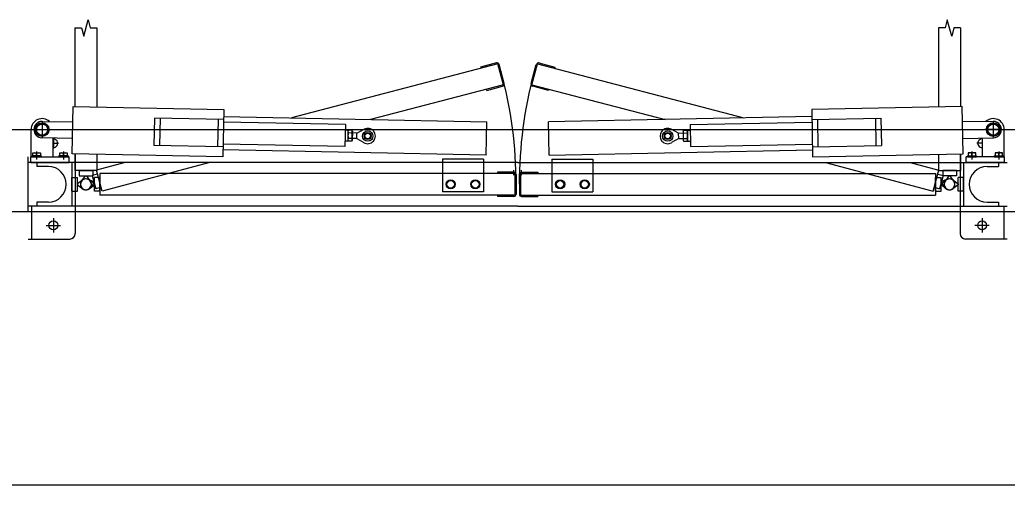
# Model space of a CAD drawing. Extents: x -264205 to -263659, y -1242401 to -1242060.
# Drawn here: x -263855.152 to -263853.348, y -1242087.957 to -1242087.107 of the extents above; entities that cross this region are included whole.
import ezdxf

# ---------------------------------------------------------------- set-up
doc = ezdxf.new("R2010")
doc.units = 0
for name, color, linetype in [('OBRUBNIKY_KOMUNIKACIE_PROJEKT', 7, 'Continuous'), ('OSI_STAVBY_KFA', 7, 'Continuous'), ('SITUACIA_DSP_2D', 7, 'Continuous')]:
    doc.layers.add(name, color=color, linetype=linetype)

msp = doc.modelspace()

# ---------------------------------------------------------------- linework, layer by layer
at = {"layer": 'OBRUBNIKY_KOMUNIKACIE_PROJEKT'}
msp.add_line((-263894.9678, -1242087.3072), (-263808.9678, -1242087.3072), dxfattribs=at)
at = {"layer": 'OSI_STAVBY_KFA'}
msp.add_line((-263792.6528, -1242087.9572), (-263911.5228, -1242087.9572), dxfattribs=at)
at = {"layer": 'SITUACIA_DSP_2D'}
for p, q in [((-263855.0515, -1242087.1216), (-263855.0515, -1242087.265)), ((-263855.0515, -1242087.1216), (-263855.0395, -1242087.1216)), ((-263855.0395, -1242087.1216), (-263855.0355, -1242087.1366)), ((-263855.0355, -1242087.1366), (-263855.0275, -1242087.1066)), ((-263855.0275, -1242087.1066), (-263855.0235, -1242087.1216)), ((-263855.0235, -1242087.1216), (-263855.0115, -1242087.1216)), ((-263855.0115, -1242087.1216), (-263855.0115, -1242087.2657)), ((-263853.4735, -1242087.1216), (-263853.4735, -1242087.2657)), ((-263853.4615, -1242087.1216), (-263853.4735, -1242087.1216)), ((-263853.4575, -1242087.1066), (-263853.4615, -1242087.1216)), ((-263853.4495, -1242087.1366), (-263853.4575, -1242087.1066)), ((-263853.4455, -1242087.1216), (-263853.4495, -1242087.1366)), ((-263853.4335, -1242087.1216), (-263853.4455, -1242087.1216)), ((-263853.4335, -1242087.1216), (-263853.4335, -1242087.265)), ((-263854.279, -1242087.187), (-263854.6556, -1242087.2858)), ((-263854.2814, -1242087.1856), (-263854.3104, -1242087.1933)), ((-263854.3104, -1242087.1933), (-263854.3099, -1242087.1953)), ((-263854.2686, -1242087.2256), (-263854.279, -1242087.187)), ((-263854.2672, -1242087.2232), (-263854.2765, -1242087.1884)), ((-263854.2178, -1242087.2232), (-263854.2085, -1242087.1884)), ((-263854.2164, -1242087.2256), (-263854.2061, -1242087.187)), ((-263854.2061, -1242087.187), (-263853.8294, -1242087.2858)), ((-263854.2036, -1242087.1856), (-263854.1746, -1242087.1933)), ((-263854.1746, -1242087.1933), (-263854.1751, -1242087.1953)), ((-263854.2686, -1242087.2256), (-263854.5117, -1242087.2887)), ((-263854.299, -1242087.2358), (-263854.27, -1242087.2281)), ((-263854.2164, -1242087.2256), (-263853.9733, -1242087.2887)), ((-263854.186, -1242087.2358), (-263854.215, -1242087.2281)), ((-263854.2995, -1242087.2339), (-263854.299, -1242087.2358)), ((-263854.1855, -1242087.2339), (-263854.186, -1242087.2358)), ((-263855.0564, -1242087.3519), (-263855.0547, -1242087.2649)), ((-263855.0547, -1242087.2649), (-263854.7797, -1242087.2704)), ((-263853.4304, -1242087.2649), (-263853.7053, -1242087.2704)), ((-263853.4286, -1242087.3519), (-263853.4304, -1242087.2649)), ((-263854.9061, -1242087.2864), (-263854.9071, -1242087.3363)), ((-263854.7801, -1242087.2889), (-263854.9061, -1242087.2864)), ((-263854.7797, -1242087.2704), (-263854.7814, -1242087.3573)), ((-263854.78, -1242087.2834), (-263854.2991, -1242087.2929)), ((-263853.7051, -1242087.2834), (-263854.186, -1242087.2929)), ((-263853.7053, -1242087.2704), (-263853.7036, -1242087.3573)), ((-263853.7049, -1242087.2889), (-263853.5789, -1242087.2864)), ((-263853.5789, -1242087.2864), (-263853.5779, -1242087.3363)), ((-263855.1115, -1242087.2955), (-263855.1217, -1242087.3014)), ((-263855.1217, -1242087.3014), (-263855.1217, -1242087.3132)), ((-263855.1115, -1242087.2917), (-263855.1115, -1242087.3229)), ((-263855.1013, -1242087.3014), (-263855.1115, -1242087.2955)), ((-263855.1112, -1242087.2923), (-263855.0552, -1242087.2934)), ((-263855.1013, -1242087.3132), (-263855.1013, -1242087.3014)), ((-263854.8961, -1242087.2865), (-263854.8971, -1242087.3365)), ((-263854.7901, -1242087.2887), (-263854.7911, -1242087.3386)), ((-263854.5574, -1242087.2983), (-263854.7802, -1242087.2939)), ((-263854.5574, -1242087.2983), (-263854.5582, -1242087.3383)), ((-263854.3003, -1242087.3539), (-263854.2991, -1242087.2929)), ((-263854.1848, -1242087.3539), (-263854.186, -1242087.2929)), ((-263853.9276, -1242087.2983), (-263853.7048, -1242087.2939)), ((-263853.9276, -1242087.2983), (-263853.9268, -1242087.3383)), ((-263853.6949, -1242087.2887), (-263853.6939, -1242087.3386)), ((-263853.5889, -1242087.2865), (-263853.5879, -1242087.3365)), ((-263853.3738, -1242087.2923), (-263853.4298, -1242087.2934)), ((-263853.3837, -1242087.3014), (-263853.3735, -1242087.2955)), ((-263853.3837, -1242087.3132), (-263853.3837, -1242087.3014)), ((-263853.3735, -1242087.2917), (-263853.3735, -1242087.3229)), ((-263853.3735, -1242087.2955), (-263853.3633, -1242087.3014)), ((-263853.3633, -1242087.3014), (-263853.3633, -1242087.3132)), ((-263894.9678, -1242087.3072), (-263808.9678, -1242087.3072)), ((-263855.1315, -1242087.3573), (-263855.1315, -1242087.3073)), ((-263855.1271, -1242087.3073), (-263855.0959, -1242087.3073)), ((-263855.1217, -1242087.3132), (-263855.1115, -1242087.319)), ((-263855.0558, -1242087.3234), (-263855.1118, -1242087.3223)), ((-263855.1115, -1242087.319), (-263855.1013, -1242087.3132)), ((-263854.5526, -1242087.3084), (-263854.5576, -1242087.3083)), ((-263854.5526, -1242087.3084), (-263854.553, -1242087.3284)), ((-263854.5526, -1242087.3099), (-263854.553, -1242087.3269)), ((-263854.5526, -1242087.3099), (-263854.5518, -1242087.3086)), ((-263854.5455, -1242087.3136), (-263854.5519, -1242087.3135)), ((-263854.5454, -1242087.3087), (-263854.5518, -1242087.3086)), ((-263854.5446, -1242087.3101), (-263854.5454, -1242087.3087)), ((-263854.5446, -1242087.3101), (-263854.545, -1242087.327)), ((-263854.5365, -1242087.3137), (-263854.5447, -1242087.3135)), ((-263854.5367, -1242087.3237), (-263854.5365, -1242087.3137)), ((-263854.5365, -1242087.3137), (-263854.5231, -1242087.3067)), ((-263853.9485, -1242087.3137), (-263853.9619, -1242087.3067)), ((-263853.9485, -1242087.3137), (-263853.9403, -1242087.3135)), ((-263853.9483, -1242087.3237), (-263853.9485, -1242087.3137)), ((-263853.9404, -1242087.3101), (-263853.9397, -1242087.3087)), ((-263853.9404, -1242087.3101), (-263853.9401, -1242087.327)), ((-263853.9397, -1242087.3087), (-263853.9332, -1242087.3086)), ((-263853.9396, -1242087.3136), (-263853.9331, -1242087.3135)), ((-263853.9324, -1242087.3099), (-263853.9332, -1242087.3086)), ((-263853.9324, -1242087.3084), (-263853.9274, -1242087.3083)), ((-263853.9324, -1242087.3084), (-263853.932, -1242087.3284)), ((-263853.9324, -1242087.3099), (-263853.9321, -1242087.3269)), ((-263853.4292, -1242087.3234), (-263853.3732, -1242087.3223)), ((-263853.3579, -1242087.3073), (-263853.3891, -1242087.3073)), ((-263853.3735, -1242087.319), (-263853.3837, -1242087.3132)), ((-263853.3633, -1242087.3132), (-263853.3735, -1242087.319)), ((-263853.3535, -1242087.3573), (-263853.3535, -1242087.3073)), ((-263855.0915, -1242087.3573), (-263855.0915, -1242087.3227)), ((-263855.0915, -1242087.3323), (-263855.0814, -1242087.3323)), ((-263855.091, -1242087.3227), (-263855.091, -1242087.3419)), ((-263854.7811, -1242087.3388), (-263854.9071, -1242087.3363)), ((-263854.5582, -1242087.3383), (-263854.781, -1242087.3338)), ((-263854.553, -1242087.3284), (-263854.558, -1242087.3283)), ((-263854.553, -1242087.3269), (-263854.5522, -1242087.3282)), ((-263854.5457, -1242087.3283), (-263854.5522, -1242087.3282)), ((-263854.5456, -1242087.3234), (-263854.5521, -1242087.3233)), ((-263854.545, -1242087.327), (-263854.5457, -1242087.3283)), ((-263854.5367, -1242087.3237), (-263854.5449, -1242087.3235)), ((-263854.5367, -1242087.3237), (-263854.5236, -1242087.3312)), ((-263853.9483, -1242087.3237), (-263853.9614, -1242087.3312)), ((-263853.9483, -1242087.3237), (-263853.9401, -1242087.3235)), ((-263853.9401, -1242087.327), (-263853.9393, -1242087.3283)), ((-263853.9394, -1242087.3234), (-263853.9329, -1242087.3233)), ((-263853.9393, -1242087.3283), (-263853.9328, -1242087.3282)), ((-263853.9321, -1242087.3269), (-263853.9328, -1242087.3282)), ((-263853.932, -1242087.3284), (-263853.927, -1242087.3283)), ((-263853.9268, -1242087.3383), (-263853.704, -1242087.3338)), ((-263853.7039, -1242087.3388), (-263853.5779, -1242087.3363)), ((-263853.3935, -1242087.3323), (-263853.4036, -1242087.3323)), ((-263853.394, -1242087.3227), (-263853.394, -1242087.3419)), ((-263853.3935, -1242087.3573), (-263853.3935, -1242087.3227)), ((-263855.137, -1242087.4573), (-263855.137, -1242087.3573)), ((-263855.132, -1242087.3673), (-263855.132, -1242087.3573)), ((-263855.132, -1242087.3573), (-263855.062, -1242087.3573)), ((-263855.1131, -1242087.3555), (-263855.1299, -1242087.3555)), ((-263855.1299, -1242087.3555), (-263855.1299, -1242087.3573)), ((-263855.1131, -1242087.3573), (-263855.1299, -1242087.3573)), ((-263855.1283, -1242087.35), (-263855.1147, -1242087.35)), ((-263855.1283, -1242087.3555), (-263855.1283, -1242087.35)), ((-263855.1147, -1242087.3555), (-263855.1283, -1242087.3555)), ((-263855.1215, -1242087.3474), (-263855.1215, -1242087.3618)), ((-263855.1215, -1242087.3555), (-263855.1215, -1242087.3509)), ((-263855.1147, -1242087.35), (-263855.1147, -1242087.3555)), ((-263855.1131, -1242087.3555), (-263855.1131, -1242087.3573)), ((-263855.0641, -1242087.3555), (-263855.0809, -1242087.3555)), ((-263855.0809, -1242087.3555), (-263855.0809, -1242087.3573)), ((-263855.0641, -1242087.3573), (-263855.0809, -1242087.3573)), ((-263855.0793, -1242087.35), (-263855.0657, -1242087.35)), ((-263855.0793, -1242087.3555), (-263855.0793, -1242087.35)), ((-263855.0657, -1242087.3555), (-263855.0793, -1242087.3555)), ((-263855.0725, -1242087.3474), (-263855.0725, -1242087.3618)), ((-263855.0725, -1242087.3555), (-263855.0725, -1242087.3509)), ((-263855.0657, -1242087.35), (-263855.0657, -1242087.3555)), ((-263855.0641, -1242087.3555), (-263855.0641, -1242087.3573)), ((-263855.062, -1242087.3673), (-263855.062, -1242087.3573)), ((-263854.7814, -1242087.3573), (-263855.0564, -1242087.3519)), ((-263855.0515, -1242087.352), (-263855.0515, -1242087.3818)), ((-263855.051, -1242087.352), (-263855.051, -1242087.3673)), ((-263855.0115, -1242087.3528), (-263855.0115, -1242087.3818)), ((-263854.3003, -1242087.3539), (-263854.7812, -1242087.3443)), ((-263854.1848, -1242087.3539), (-263853.7038, -1242087.3443)), ((-263853.7036, -1242087.3573), (-263853.4286, -1242087.3519)), ((-263853.4735, -1242087.3528), (-263853.4735, -1242087.3818)), ((-263853.434, -1242087.352), (-263853.434, -1242087.3673)), ((-263853.4335, -1242087.352), (-263853.4335, -1242087.3818)), ((-263853.423, -1242087.3673), (-263853.423, -1242087.3573)), ((-263853.353, -1242087.3573), (-263853.423, -1242087.3573)), ((-263853.4209, -1242087.3555), (-263853.4041, -1242087.3555)), ((-263853.4209, -1242087.3555), (-263853.4209, -1242087.3573)), ((-263853.4209, -1242087.3573), (-263853.4041, -1242087.3573)), ((-263853.4057, -1242087.35), (-263853.4193, -1242087.35)), ((-263853.4193, -1242087.35), (-263853.4193, -1242087.3555)), ((-263853.4193, -1242087.3555), (-263853.4057, -1242087.3555)), ((-263853.4125, -1242087.3474), (-263853.4125, -1242087.3618)), ((-263853.4125, -1242087.3555), (-263853.4125, -1242087.3509)), ((-263853.4057, -1242087.3555), (-263853.4057, -1242087.35)), ((-263853.4041, -1242087.3555), (-263853.4041, -1242087.3573)), ((-263853.3719, -1242087.3555), (-263853.3551, -1242087.3555)), ((-263853.3719, -1242087.3555), (-263853.3719, -1242087.3573)), ((-263853.3719, -1242087.3573), (-263853.3551, -1242087.3573)), ((-263853.3567, -1242087.35), (-263853.3703, -1242087.35)), ((-263853.3703, -1242087.35), (-263853.3703, -1242087.3555)), ((-263853.3703, -1242087.3555), (-263853.3567, -1242087.3555)), ((-263853.3635, -1242087.3474), (-263853.3635, -1242087.3618)), ((-263853.3635, -1242087.3555), (-263853.3635, -1242087.3509)), ((-263853.3567, -1242087.3555), (-263853.3567, -1242087.35)), ((-263853.3551, -1242087.3555), (-263853.3551, -1242087.3573)), ((-263853.353, -1242087.3673), (-263853.353, -1242087.3573)), ((-263854.2425, -1242087.3673), (-263855.137, -1242087.3673)), ((-263855.132, -1242087.3673), (-263855.062, -1242087.3673)), ((-263855.121, -1242087.3673), (-263855.121, -1242087.3748)), ((-263855.1, -1242087.3748), (-263855.121, -1242087.3748)), ((-263855.057, -1242087.3673), (-263855.057, -1242087.4473)), ((-263855.051, -1242087.3673), (-263855.051, -1242087.4473)), ((-263854.9595, -1242087.3673), (-263855.0121, -1242087.3813)), ((-263854.805, -1242087.3673), (-263855.0017, -1242087.42)), ((-263854.38, -1242087.3613), (-263854.38, -1242087.3673)), ((-263854.305, -1242087.3613), (-263854.38, -1242087.3613)), ((-263854.38, -1242087.3673), (-263854.38, -1242087.4213)), ((-263854.305, -1242087.3613), (-263854.305, -1242087.3673)), ((-263854.305, -1242087.3673), (-263854.305, -1242087.4213)), ((-263854.2425, -1242087.3673), (-263853.348, -1242087.3673)), ((-263854.18, -1242087.3613), (-263854.18, -1242087.3673)), ((-263854.18, -1242087.3613), (-263854.105, -1242087.3613)), ((-263854.18, -1242087.3673), (-263854.18, -1242087.4213)), ((-263854.105, -1242087.3613), (-263854.105, -1242087.3673)), ((-263854.105, -1242087.3673), (-263854.105, -1242087.4213)), ((-263853.6801, -1242087.3673), (-263853.4833, -1242087.42)), ((-263853.5255, -1242087.3673), (-263853.473, -1242087.3813)), ((-263853.434, -1242087.3673), (-263853.434, -1242087.4473)), ((-263853.428, -1242087.3673), (-263853.428, -1242087.4473)), ((-263853.353, -1242087.3673), (-263853.423, -1242087.3673)), ((-263853.385, -1242087.3748), (-263853.364, -1242087.3748)), ((-263853.364, -1242087.3673), (-263853.364, -1242087.3748)), ((-263855.057, -1242087.3948), (-263855.047, -1242087.3948)), ((-263855.057, -1242087.4198), (-263855.057, -1242087.3948)), ((-263855.0115, -1242087.3818), (-263855.0515, -1242087.3818)), ((-263855.047, -1242087.4198), (-263855.047, -1242087.3948)), ((-263855.044, -1242087.3818), (-263855.019, -1242087.3818)), ((-263855.044, -1242087.3818), (-263855.044, -1242087.3918)), ((-263855.044, -1242087.3918), (-263855.019, -1242087.3918)), ((-263855.0396, -1242087.4013), (-263855.0325, -1242087.3918)), ((-263855.0325, -1242087.3918), (-263855.0305, -1242087.3918)), ((-263855.0305, -1242087.3918), (-263855.0235, -1242087.4013)), ((-263855.0101, -1242087.3886), (-263855.0198, -1242087.3912)), ((-263855.0198, -1242087.3912), (-263855.0133, -1242087.4153)), ((-263855.019, -1242087.3818), (-263855.019, -1242087.3918)), ((-263855.006, -1242087.3948), (-263855.016, -1242087.3948)), ((-263855.016, -1242087.4198), (-263855.016, -1242087.3948)), ((-263855.0017, -1242087.42), (-263855.0121, -1242087.3813)), ((-263854.2475, -1242087.3873), (-263855.006, -1242087.3873)), ((-263855.006, -1242087.3873), (-263855.006, -1242087.4273)), ((-263855.006, -1242087.4198), (-263855.006, -1242087.3948)), ((-263854.2495, -1242087.3853), (-263854.2795, -1242087.3853)), ((-263854.2795, -1242087.3853), (-263854.2795, -1242087.3873)), ((-263854.2646, -1242087.3843), (-263854.2646, -1242087.3873)), ((-263854.2493, -1242087.3903), (-263854.2493, -1242087.3813)), ((-263854.2475, -1242087.3873), (-263854.2475, -1242087.4273)), ((-263854.2455, -1242087.3893), (-263854.2455, -1242087.4253)), ((-263854.2395, -1242087.3893), (-263854.2395, -1242087.4253)), ((-263854.2375, -1242087.3873), (-263853.479, -1242087.3873)), ((-263854.2375, -1242087.3873), (-263854.2375, -1242087.4273)), ((-263854.2357, -1242087.3903), (-263854.2357, -1242087.3813)), ((-263854.2355, -1242087.3853), (-263854.2055, -1242087.3853)), ((-263854.2204, -1242087.3843), (-263854.2204, -1242087.3873)), ((-263854.2055, -1242087.3853), (-263854.2055, -1242087.3873)), ((-263853.4833, -1242087.42), (-263853.473, -1242087.3813)), ((-263853.479, -1242087.3873), (-263853.479, -1242087.4273)), ((-263853.479, -1242087.3948), (-263853.469, -1242087.3948)), ((-263853.479, -1242087.4198), (-263853.479, -1242087.3948)), ((-263853.4749, -1242087.3886), (-263853.4652, -1242087.3912)), ((-263853.4735, -1242087.3818), (-263853.4335, -1242087.3818)), ((-263853.4652, -1242087.3912), (-263853.4717, -1242087.4153)), ((-263853.469, -1242087.4198), (-263853.469, -1242087.3948)), ((-263853.441, -1242087.3818), (-263853.466, -1242087.3818)), ((-263853.466, -1242087.3818), (-263853.466, -1242087.3918)), ((-263853.441, -1242087.3918), (-263853.466, -1242087.3918)), ((-263853.4545, -1242087.3918), (-263853.4616, -1242087.4013)), ((-263853.4525, -1242087.3918), (-263853.4545, -1242087.3918)), ((-263853.4455, -1242087.4013), (-263853.4525, -1242087.3918)), ((-263853.441, -1242087.3818), (-263853.441, -1242087.3918)), ((-263853.428, -1242087.3948), (-263853.438, -1242087.3948)), ((-263853.438, -1242087.4198), (-263853.438, -1242087.3948)), ((-263853.428, -1242087.4198), (-263853.428, -1242087.3948)), ((-263855.0374, -1242087.3992), (-263855.047, -1242087.4063)), ((-263855.047, -1242087.4063), (-263855.047, -1242087.4083)), ((-263855.047, -1242087.4083), (-263855.0374, -1242087.4153)), ((-263855.0279, -1242087.398), (-263855.0168, -1242087.4023)), ((-263855.016, -1242087.4063), (-263855.0256, -1242087.3992)), ((-263855.0256, -1242087.4153), (-263855.016, -1242087.4083)), ((-263855.0163, -1242087.4042), (-263855.0237, -1242087.4135)), ((-263855.0168, -1242087.4023), (-263855.0163, -1242087.4042)), ((-263855.016, -1242087.4083), (-263855.016, -1242087.4063)), ((-263855.0036, -1242087.4127), (-263855.0133, -1242087.4153)), ((-263854.3729, -1242087.4073), (-263854.3689, -1242087.4005)), ((-263854.3689, -1242087.4141), (-263854.3729, -1242087.4073)), ((-263854.3689, -1242087.4005), (-263854.3611, -1242087.4005)), ((-263854.3611, -1242087.4005), (-263854.3572, -1242087.4073)), ((-263854.3572, -1242087.4073), (-263854.3611, -1242087.4141)), ((-263854.3279, -1242087.4073), (-263854.3239, -1242087.4005)), ((-263854.3239, -1242087.4141), (-263854.3279, -1242087.4073)), ((-263854.3239, -1242087.4005), (-263854.3161, -1242087.4005)), ((-263854.3161, -1242087.4005), (-263854.3122, -1242087.4073)), ((-263854.3122, -1242087.4073), (-263854.3161, -1242087.4141)), ((-263854.1689, -1242087.4005), (-263854.1729, -1242087.4073)), ((-263854.1729, -1242087.4073), (-263854.1689, -1242087.4141)), ((-263854.1611, -1242087.4005), (-263854.1689, -1242087.4005)), ((-263854.1572, -1242087.4073), (-263854.1611, -1242087.4005)), ((-263854.1611, -1242087.4141), (-263854.1572, -1242087.4073)), ((-263854.1239, -1242087.4005), (-263854.1279, -1242087.4073)), ((-263854.1279, -1242087.4073), (-263854.1239, -1242087.4141)), ((-263854.1161, -1242087.4005), (-263854.1239, -1242087.4005)), ((-263854.1122, -1242087.4073), (-263854.1161, -1242087.4005)), ((-263854.1161, -1242087.4141), (-263854.1122, -1242087.4073)), ((-263853.4814, -1242087.4127), (-263853.4717, -1242087.4153)), ((-263853.469, -1242087.4063), (-263853.4594, -1242087.3992)), ((-263853.469, -1242087.4083), (-263853.469, -1242087.4063)), ((-263853.4594, -1242087.4153), (-263853.469, -1242087.4083)), ((-263853.4682, -1242087.4023), (-263853.4687, -1242087.4042)), ((-263853.4687, -1242087.4042), (-263853.4613, -1242087.4135)), ((-263853.4572, -1242087.398), (-263853.4682, -1242087.4023)), ((-263853.4476, -1242087.3992), (-263853.438, -1242087.4063)), ((-263853.438, -1242087.4083), (-263853.4476, -1242087.4153)), ((-263853.438, -1242087.4063), (-263853.438, -1242087.4083)), ((-263855.057, -1242087.4198), (-263855.047, -1242087.4198)), ((-263855.006, -1242087.4198), (-263855.016, -1242087.4198)), ((-263854.2475, -1242087.4273), (-263855.006, -1242087.4273)), ((-263854.305, -1242087.4213), (-263854.38, -1242087.4213)), ((-263854.3611, -1242087.4141), (-263854.3689, -1242087.4141)), ((-263854.3161, -1242087.4141), (-263854.3239, -1242087.4141)), ((-263854.2795, -1242087.4273), (-263854.2795, -1242087.4293)), ((-263854.2495, -1242087.4293), (-263854.2795, -1242087.4293)), ((-263854.2375, -1242087.4273), (-263853.479, -1242087.4273)), ((-263854.2355, -1242087.4293), (-263854.2055, -1242087.4293)), ((-263854.2055, -1242087.4273), (-263854.2055, -1242087.4293)), ((-263854.18, -1242087.4213), (-263854.105, -1242087.4213)), ((-263854.1689, -1242087.4141), (-263854.1611, -1242087.4141)), ((-263854.1239, -1242087.4141), (-263854.1161, -1242087.4141)), ((-263853.479, -1242087.4198), (-263853.469, -1242087.4198)), ((-263853.428, -1242087.4198), (-263853.438, -1242087.4198)), ((-263854.2425, -1242087.4473), (-263855.137, -1242087.4473)), ((-263855.131, -1242087.4473), (-263855.131, -1242087.5073)), ((-263855.1, -1242087.4398), (-263855.121, -1242087.4398)), ((-263855.121, -1242087.4398), (-263855.121, -1242087.4473)), ((-263855.051, -1242087.4473), (-263855.051, -1242087.4973)), ((-263854.2425, -1242087.4473), (-263853.348, -1242087.4473)), ((-263853.434, -1242087.4473), (-263853.434, -1242087.4973)), ((-263853.385, -1242087.4398), (-263853.364, -1242087.4398)), ((-263853.364, -1242087.4398), (-263853.364, -1242087.4473)), ((-263853.354, -1242087.4473), (-263853.354, -1242087.5073)), ((-263894.5809, -1242087.4572), (-263809.3546, -1242087.4572)), ((-263855.104, -1242087.4823), (-263855.078, -1242087.4823)), ((-263855.091, -1242087.4693), (-263855.091, -1242087.4953)), ((-263853.381, -1242087.4823), (-263853.407, -1242087.4823)), ((-263853.394, -1242087.4693), (-263853.394, -1242087.4953)), ((-263855.137, -1242087.5073), (-263855.061, -1242087.5073)), ((-263853.348, -1242087.5073), (-263853.424, -1242087.5073))]:
    msp.add_line(p, q, dxfattribs=at)
for centre, radius in [((-263855.1115, -1242087.3073), 0.0126), ((-263855.1115, -1242087.3073), 0.0102), ((-263853.3735, -1242087.3073), 0.0126), ((-263853.3735, -1242087.3073), 0.0102), ((-263854.5166, -1242087.3191), 0.00952), ((-263854.5166, -1242087.3191), 0.00645), ((-263854.5166, -1242087.3191), 0.005), ((-263853.9684, -1242087.3191), 0.00952), ((-263853.9684, -1242087.3191), 0.00645), ((-263853.9684, -1242087.3191), 0.005), ((-263854.365, -1242087.4073), 0.0084), ((-263854.365, -1242087.4073), 0.0068), ((-263854.32, -1242087.4073), 0.0084), ((-263854.32, -1242087.4073), 0.0068), ((-263854.165, -1242087.4073), 0.0084), ((-263854.165, -1242087.4073), 0.0068), ((-263854.12, -1242087.4073), 0.0084), ((-263854.12, -1242087.4073), 0.0068), ((-263855.091, -1242087.4823), 0.008), ((-263853.394, -1242087.4823), 0.008)]:
    msp.add_circle(centre, radius, dxfattribs=at)
for centre, radius, start, end in [((-263854.2804, -1242087.1894), 0.004, 15, 105), ((-263854.2046, -1242087.1894), 0.004, 75, 165), ((-263855.0315, -1242087.4073), 0.7862, 0, 15), ((-263853.4535, -1242087.4073), 0.7862, 165, 180), ((-263854.2711, -1242087.2242), 0.004, 285, 15), ((-263854.214, -1242087.2242), 0.004, 165, 255), ((-263855.1115, -1242087.3073), 0.02, 47.4504, 180), ((-263855.1115, -1242087.3073), 0.015, 88.86, 268.86), ((-263853.3735, -1242087.3073), 0.02, 0, 132.5496), ((-263853.3735, -1242087.3073), 0.015, 271.14, 91.14), ((-263854.5366, -1242087.3187), 0.0161, 161.1601, 196.5599), ((-263854.5483, -1242087.3111), 0.00432, 144.2666, 213.4534), ((-263854.5519, -1242087.3135), 0.0001, 268.86, 338.0468), ((-263854.5609, -1242087.3182), 0.0161, 341.1601, 16.5599), ((-263854.549, -1242087.3111), 0.00432, 324.2666, 33.4534), ((-263854.5455, -1242087.3136), 0.0001, 199.6732, 268.86), ((-263854.5166, -1242087.3191), 0.014, 240.1229, 117.5971), ((-263853.9684, -1242087.3191), 0.014, 62.4029, 299.8771), ((-263853.9361, -1242087.3111), 0.00432, 146.5466, 215.7334), ((-263853.9241, -1242087.3182), 0.0161, 163.4401, 198.8399), ((-263853.9396, -1242087.3136), 0.0001, 271.14, 340.3268), ((-263853.9367, -1242087.3111), 0.00432, 326.5466, 35.7334), ((-263853.9331, -1242087.3135), 0.0001, 201.9532, 271.14), ((-263853.9484, -1242087.3187), 0.0161, 343.4401, 18.8399), ((-263855.091, -1242087.3323), 0.008, 266.4167, 93.5833), ((-263854.5486, -1242087.3258), 0.00432, 144.2666, 213.4534), ((-263854.5493, -1242087.3258), 0.00432, 324.2666, 33.4534), ((-263853.9358, -1242087.3258), 0.00432, 146.5466, 215.7334), ((-263853.9364, -1242087.3258), 0.00432, 326.5466, 35.7334), ((-263853.394, -1242087.3323), 0.008, 86.4167, 273.5833), ((-263855.1249, -1242087.3568), 0.0068, 60, 120), ((-263855.1181, -1242087.3568), 0.0068, 60, 120), ((-263855.0759, -1242087.3568), 0.0068, 60, 120), ((-263855.0691, -1242087.3568), 0.0068, 60, 120), ((-263853.4159, -1242087.3568), 0.0068, 60, 120), ((-263853.4091, -1242087.3568), 0.0068, 60, 120), ((-263853.3669, -1242087.3568), 0.0068, 60, 120), ((-263853.3601, -1242087.3568), 0.0068, 60, 120), ((-263855.1, -1242087.4073), 0.0325, 270, 90), ((-263853.385, -1242087.4073), 0.0325, 90, 270), ((-263854.2495, -1242087.3893), 0.004, 0, 90), ((-263854.2355, -1242087.3893), 0.004, 90, 180), ((-263855.0315, -1242087.4073), 0.01, 53.6139, 306.3861), ((-263855.0315, -1242087.4073), 0.01, 68.6139, 321.3861), ((-263855.0315, -1242087.4073), 0.01, 143.6139, 36.3861), ((-263855.0315, -1242087.4073), 0.01, 233.6139, 126.3861), ((-263853.4535, -1242087.4073), 0.01, 53.6139, 306.3861), ((-263853.4535, -1242087.4073), 0.01, 143.6139, 36.3861), ((-263853.4535, -1242087.4073), 0.01, 218.6139, 111.3861), ((-263853.4535, -1242087.4073), 0.01, 233.6139, 126.3861), ((-263854.2495, -1242087.4253), 0.004, 270, 0), ((-263854.2355, -1242087.4253), 0.004, 180, 270), ((-263855.061, -1242087.4973), 0.01, 270, 0), ((-263853.424, -1242087.4973), 0.01, 180, 270)]:
    msp.add_arc(centre, radius, start, end, dxfattribs=at)

doc.saveas('drawing.dxf')
